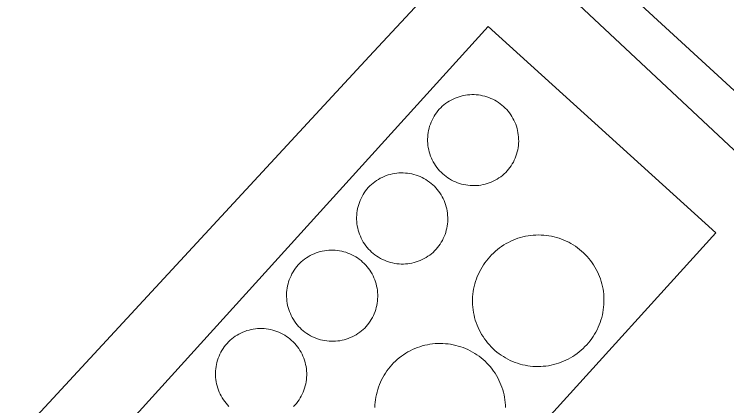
# Model space of a CAD drawing. Extents: x -679733 to -673243, y -1075091 to -1066557.
# Drawn here: x -677203.7 to -677149.3, y -1070697.8 to -1070667.9 of the extents above; entities that cross this region are included whole.
import ezdxf

# ---------------------------------------------------------------- set-up
doc = ezdxf.new("R2010")
doc.units = 0
doc.header["$LTSCALE"] = 0.68
doc.layers.add('1', color=7, linetype='Continuous', lineweight=25)
doc.layers.add('4', color=7, linetype='Continuous', lineweight=13)

msp = doc.modelspace()

# ---------------------------------------------------------------- linework, layer by layer
at = {"layer": '1'}
for points in [[(-677136.79, -1070628.32), (-677136.49, -1070628.59), (-677113.65, -1070649.89), (-677144.05, -1070682.68), (-677166.91, -1070661.26), (-677167.2, -1070661)], [(-677167.2, -1070661), (-677176.61, -1070671.11), (-677229.27, -1070728.01)]]:
    msp.add_lwpolyline(points, dxfattribs=at)
msp.add_lwpolyline([(-677142.82, -1070637.57), (-677163.57, -1070660.12), (-677143.51, -1070678.52), (-677122.68, -1070655.96)], close=True, dxfattribs=at)
at = {"layer": '4'}
for p, q in [((-677202.82, -1070707.75), (-677167.53, -1070668.82)), ((-677167.53, -1070668.82), (-677150.16, -1070684.57)), ((-677150.16, -1070684.57), (-677185.46, -1070723.48))]:
    msp.add_line(p, q, dxfattribs=at)
for points in [[(-677171.27, -1070675.15), (-677171.155, -1070675.032), (-677171.034, -1070674.919), (-677170.908, -1070674.812), (-677170.777, -1070674.71), (-677170.642, -1070674.616), (-677170.502, -1070674.528), (-677170.358, -1070674.446), (-677170.21, -1070674.371), (-677170.059, -1070674.304), (-677169.906, -1070674.243), (-677169.749, -1070674.19), (-677169.59, -1070674.145), (-677169.429, -1070674.107), (-677169.267, -1070674.076), (-677169.103, -1070674.053), (-677168.938, -1070674.039), (-677168.773, -1070674.031), (-677168.608, -1070674.032), (-677168.443, -1070674.04), (-677168.278, -1070674.057), (-677168.114, -1070674.081), (-677167.952, -1070674.112), (-677167.792, -1070674.152), (-677167.633, -1070674.198), (-677167.477, -1070674.253), (-677167.323, -1070674.314), (-677167.173, -1070674.383), (-677167.026, -1070674.459), (-677166.883, -1070674.541), (-677166.744, -1070674.631), (-677166.609, -1070674.727), (-677166.479, -1070674.829), (-677166.354, -1070674.937), (-677166.234, -1070675.051), (-677166.119, -1070675.17), (-677166.011, -1070675.295), (-677165.908, -1070675.424), (-677165.812, -1070675.559), (-677165.722, -1070675.697), (-677165.639, -1070675.84), (-677165.562, -1070675.987), (-677165.493, -1070676.137), (-677165.43, -1070676.29), (-677165.375, -1070676.446), (-677165.328, -1070676.604), (-677165.288, -1070676.765), (-677165.255, -1070676.927), (-677165.231, -1070677.09), (-677165.214, -1070677.255), (-677165.204, -1070677.42), (-677165.203, -1070677.585), (-677165.209, -1070677.75), (-677165.224, -1070677.915), (-677165.246, -1070678.079), (-677165.275, -1070678.242), (-677165.313, -1070678.403), (-677165.358, -1070678.562), (-677165.41, -1070678.719), (-677165.47, -1070678.873), (-677165.537, -1070679.024), (-677165.61, -1070679.172), (-677165.691, -1070679.316), (-677165.779, -1070679.456), (-677165.873, -1070679.592), (-677165.973, -1070679.724), (-677166.08, -1070679.85)], [(-677166.08, -1070679.85), (-677166.195, -1070679.969), (-677166.316, -1070680.082), (-677166.442, -1070680.19), (-677166.573, -1070680.291), (-677166.708, -1070680.386), (-677166.848, -1070680.475), (-677166.992, -1070680.557), (-677167.14, -1070680.632), (-677167.291, -1070680.7), (-677167.445, -1070680.76), (-677167.601, -1070680.814), (-677167.76, -1070680.86), (-677167.921, -1070680.898), (-677168.084, -1070680.929), (-677168.248, -1070680.952), (-677168.413, -1070680.967), (-677168.578, -1070680.974), (-677168.744, -1070680.974), (-677168.909, -1070680.965), (-677169.074, -1070680.949), (-677169.238, -1070680.925), (-677169.4, -1070680.894), (-677169.561, -1070680.854), (-677169.72, -1070680.808), (-677169.877, -1070680.753), (-677170.03, -1070680.692), (-677170.181, -1070680.623), (-677170.328, -1070680.547), (-677170.471, -1070680.464), (-677170.611, -1070680.375), (-677170.746, -1070680.279), (-677170.876, -1070680.177), (-677171.001, -1070680.069), (-677171.121, -1070679.955), (-677171.236, -1070679.835), (-677171.345, -1070679.71), (-677171.447, -1070679.581), (-677171.544, -1070679.446), (-677171.634, -1070679.307), (-677171.717, -1070679.164), (-677171.794, -1070679.017), (-677171.863, -1070678.867), (-677171.925, -1070678.714), (-677171.98, -1070678.557), (-677172.028, -1070678.399), (-677172.068, -1070678.238), (-677172.1, -1070678.076), (-677172.125, -1070677.912), (-677172.142, -1070677.747), (-677172.151, -1070677.582), (-677172.152, -1070677.416), (-677172.145, -1070677.251), (-677172.131, -1070677.086), (-677172.109, -1070676.922), (-677172.079, -1070676.759), (-677172.041, -1070676.598), (-677171.996, -1070676.439), (-677171.943, -1070676.282), (-677171.883, -1070676.127), (-677171.816, -1070675.976), (-677171.741, -1070675.828), (-677171.66, -1070675.684), (-677171.572, -1070675.544), (-677171.478, -1070675.408), (-677171.377, -1070675.276), (-677171.27, -1070675.15)], [(-677176.68, -1070681.12), (-677176.565, -1070681.001), (-677176.444, -1070680.888), (-677176.317, -1070680.781), (-677176.186, -1070680.68), (-677176.051, -1070680.585), (-677175.911, -1070680.497), (-677175.767, -1070680.415), (-677175.619, -1070680.341), (-677175.468, -1070680.273), (-677175.314, -1070680.213), (-677175.157, -1070680.159), (-677174.998, -1070680.114), (-677174.837, -1070680.076), (-677174.674, -1070680.046), (-677174.51, -1070680.023), (-677174.345, -1070680.008), (-677174.18, -1070680.001), (-677174.014, -1070680.002), (-677173.849, -1070680.011), (-677173.684, -1070680.027), (-677173.52, -1070680.051), (-677173.358, -1070680.083), (-677173.197, -1070680.123), (-677173.038, -1070680.17), (-677172.882, -1070680.224), (-677172.729, -1070680.286), (-677172.578, -1070680.355), (-677172.431, -1070680.431), (-677172.288, -1070680.514), (-677172.149, -1070680.604), (-677172.014, -1070680.7), (-677171.884, -1070680.803), (-677171.759, -1070680.911), (-677171.639, -1070681.025), (-677171.525, -1070681.145), (-677171.416, -1070681.27), (-677171.314, -1070681.4), (-677171.218, -1070681.535), (-677171.128, -1070681.674), (-677171.045, -1070681.817), (-677170.969, -1070681.964), (-677170.899, -1070682.115), (-677170.837, -1070682.268), (-677170.783, -1070682.424), (-677170.736, -1070682.583), (-677170.696, -1070682.744), (-677170.664, -1070682.906), (-677170.64, -1070683.07), (-677170.623, -1070683.235), (-677170.615, -1070683.4), (-677170.614, -1070683.566), (-677170.621, -1070683.731), (-677170.635, -1070683.896), (-677170.658, -1070684.06), (-677170.688, -1070684.223), (-677170.726, -1070684.384), (-677170.772, -1070684.543), (-677170.825, -1070684.7), (-677170.885, -1070684.854), (-677170.953, -1070685.005), (-677171.027, -1070685.153), (-677171.109, -1070685.297), (-677171.197, -1070685.437), (-677171.292, -1070685.573), (-677171.393, -1070685.704), (-677171.5, -1070685.83)], [(-677171.5, -1070685.83), (-677171.615, -1070685.949), (-677171.736, -1070686.063), (-677171.862, -1070686.17), (-677171.993, -1070686.272), (-677172.129, -1070686.367), (-677172.269, -1070686.456), (-677172.413, -1070686.537), (-677172.561, -1070686.612), (-677172.712, -1070686.68), (-677172.866, -1070686.741), (-677173.023, -1070686.795), (-677173.183, -1070686.84), (-677173.344, -1070686.879), (-677173.507, -1070686.909), (-677173.671, -1070686.932), (-677173.836, -1070686.947), (-677174.002, -1070686.954), (-677174.168, -1070686.954), (-677174.333, -1070686.945), (-677174.498, -1070686.929), (-677174.662, -1070686.905), (-677174.825, -1070686.873), (-677174.986, -1070686.833), (-677175.145, -1070686.786), (-677175.301, -1070686.732), (-677175.455, -1070686.67), (-677175.606, -1070686.601), (-677175.753, -1070686.525), (-677175.896, -1070686.441), (-677176.036, -1070686.352), (-677176.171, -1070686.255), (-677176.301, -1070686.153), (-677176.426, -1070686.044), (-677176.546, -1070685.93), (-677176.661, -1070685.81), (-677176.769, -1070685.685), (-677176.872, -1070685.555), (-677176.968, -1070685.42), (-677177.058, -1070685.28), (-677177.141, -1070685.137), (-677177.217, -1070684.99), (-677177.286, -1070684.839), (-677177.348, -1070684.685), (-677177.403, -1070684.529), (-677177.45, -1070684.37), (-677177.49, -1070684.209), (-677177.521, -1070684.046), (-677177.546, -1070683.882), (-677177.562, -1070683.717), (-677177.57, -1070683.552), (-677177.571, -1070683.386), (-677177.564, -1070683.22), (-677177.549, -1070683.055), (-677177.526, -1070682.891), (-677177.496, -1070682.728), (-677177.457, -1070682.567), (-677177.412, -1070682.407), (-677177.358, -1070682.25), (-677177.298, -1070682.096), (-677177.23, -1070681.945), (-677177.155, -1070681.797), (-677177.073, -1070681.653), (-677176.984, -1070681.513), (-677176.889, -1070681.377), (-677176.788, -1070681.246), (-677176.68, -1070681.12)], [(-677160.01, -1070693.11), (-677159.878, -1070692.961), (-677159.752, -1070692.806), (-677159.632, -1070692.647), (-677159.519, -1070692.483), (-677159.412, -1070692.314), (-677159.312, -1070692.142), (-677159.219, -1070691.965), (-677159.134, -1070691.785), (-677159.055, -1070691.602), (-677158.984, -1070691.416), (-677158.92, -1070691.227), (-677158.864, -1070691.036), (-677158.816, -1070690.842), (-677158.775, -1070690.647), (-677158.743, -1070690.45), (-677158.718, -1070690.253), (-677158.701, -1070690.054), (-677158.692, -1070689.855), (-677158.691, -1070689.655), (-677158.698, -1070689.456), (-677158.712, -1070689.257), (-677158.735, -1070689.059), (-677158.766, -1070688.862), (-677158.804, -1070688.667), (-677158.851, -1070688.473), (-677158.905, -1070688.281), (-677158.966, -1070688.091), (-677159.035, -1070687.904), (-677159.112, -1070687.72), (-677159.196, -1070687.539), (-677159.287, -1070687.362), (-677159.385, -1070687.188), (-677159.49, -1070687.019), (-677159.601, -1070686.854), (-677159.719, -1070686.693), (-677159.844, -1070686.537), (-677159.974, -1070686.387), (-677160.111, -1070686.241), (-677160.253, -1070686.101), (-677160.4, -1070685.967), (-677160.553, -1070685.839), (-677160.711, -1070685.718), (-677160.874, -1070685.602), (-677161.041, -1070685.493), (-677161.212, -1070685.391), (-677161.387, -1070685.296), (-677161.566, -1070685.208), (-677161.748, -1070685.127), (-677161.934, -1070685.054), (-677162.122, -1070684.988), (-677162.312, -1070684.929), (-677162.505, -1070684.878), (-677162.7, -1070684.835), (-677162.896, -1070684.8), (-677163.093, -1070684.772), (-677163.292, -1070684.753), (-677163.491, -1070684.741), (-677163.69, -1070684.738), (-677163.889, -1070684.742), (-677164.088, -1070684.754), (-677164.287, -1070684.775), (-677164.484, -1070684.803), (-677164.68, -1070684.839), (-677164.875, -1070684.883), (-677165.067, -1070684.934), (-677165.258, -1070684.993), (-677165.446, -1070685.06), (-677165.631, -1070685.134), (-677165.813, -1070685.216), (-677165.991, -1070685.304), (-677166.166, -1070685.4), (-677166.337, -1070685.503), (-677166.503, -1070685.612), (-677166.666, -1070685.728), (-677166.823, -1070685.851), (-677166.975, -1070685.979), (-677167.122, -1070686.114), (-677167.264, -1070686.254), (-677167.4, -1070686.4)], [(-677182.03, -1070687.02), (-677181.915, -1070686.901), (-677181.794, -1070686.788), (-677181.668, -1070686.68), (-677181.537, -1070686.579), (-677181.402, -1070686.484), (-677181.262, -1070686.395), (-677181.118, -1070686.313), (-677180.97, -1070686.238), (-677180.819, -1070686.17), (-677180.665, -1070686.11), (-677180.509, -1070686.056), (-677180.35, -1070686.01), (-677180.189, -1070685.972), (-677180.026, -1070685.941), (-677179.862, -1070685.918), (-677179.697, -1070685.903), (-677179.532, -1070685.896), (-677179.366, -1070685.896), (-677179.201, -1070685.905), (-677179.036, -1070685.921), (-677178.872, -1070685.945), (-677178.71, -1070685.976), (-677178.549, -1070686.016), (-677178.39, -1070686.062), (-677178.233, -1070686.117), (-677178.08, -1070686.178), (-677177.929, -1070686.247), (-677177.782, -1070686.323), (-677177.639, -1070686.406), (-677177.499, -1070686.495), (-677177.364, -1070686.591), (-677177.234, -1070686.693), (-677177.109, -1070686.801), (-677176.989, -1070686.915), (-677176.874, -1070687.035), (-677176.765, -1070687.16), (-677176.663, -1070687.289), (-677176.566, -1070687.424), (-677176.476, -1070687.563), (-677176.393, -1070687.706), (-677176.316, -1070687.853), (-677176.247, -1070688.003), (-677176.185, -1070688.156), (-677176.13, -1070688.313), (-677176.082, -1070688.471), (-677176.042, -1070688.632), (-677176.01, -1070688.794), (-677175.985, -1070688.958), (-677175.968, -1070689.123), (-677175.959, -1070689.288), (-677175.958, -1070689.454), (-677175.965, -1070689.619), (-677175.979, -1070689.784), (-677176.001, -1070689.948), (-677176.031, -1070690.111), (-677176.069, -1070690.272), (-677176.114, -1070690.431), (-677176.167, -1070690.588), (-677176.227, -1070690.743), (-677176.294, -1070690.894), (-677176.369, -1070691.042), (-677176.45, -1070691.186), (-677176.538, -1070691.326), (-677176.632, -1070691.462), (-677176.733, -1070691.594), (-677176.84, -1070691.72)], [(-677167.4, -1070686.4), (-677167.532, -1070686.549), (-677167.659, -1070686.704), (-677167.779, -1070686.863), (-677167.892, -1070687.027), (-677167.999, -1070687.196), (-677168.1, -1070687.368), (-677168.193, -1070687.545), (-677168.279, -1070687.725), (-677168.358, -1070687.908), (-677168.429, -1070688.094), (-677168.493, -1070688.283), (-677168.549, -1070688.475), (-677168.598, -1070688.668), (-677168.638, -1070688.864), (-677168.671, -1070689.06), (-677168.696, -1070689.258), (-677168.714, -1070689.457), (-677168.723, -1070689.656), (-677168.724, -1070689.856), (-677168.717, -1070690.055), (-677168.702, -1070690.254), (-677168.68, -1070690.453), (-677168.649, -1070690.65), (-677168.611, -1070690.846), (-677168.564, -1070691.04), (-677168.511, -1070691.232), (-677168.449, -1070691.422), (-677168.38, -1070691.609), (-677168.303, -1070691.793), (-677168.219, -1070691.974), (-677168.128, -1070692.152), (-677168.03, -1070692.325), (-677167.925, -1070692.495), (-677167.814, -1070692.661), (-677167.696, -1070692.821), (-677167.571, -1070692.977), (-677167.44, -1070693.128), (-677167.304, -1070693.274), (-677167.162, -1070693.414), (-677167.014, -1070693.548), (-677166.861, -1070693.676), (-677166.703, -1070693.798), (-677166.54, -1070693.913), (-677166.373, -1070694.022), (-677166.202, -1070694.124), (-677166.026, -1070694.219), (-677165.847, -1070694.308), (-677165.665, -1070694.388), (-677165.479, -1070694.462), (-677165.291, -1070694.528), (-677165.1, -1070694.586), (-677164.907, -1070694.637), (-677164.713, -1070694.68), (-677164.516, -1070694.716), (-677164.318, -1070694.743), (-677164.12, -1070694.762), (-677163.921, -1070694.774), (-677163.721, -1070694.777), (-677163.522, -1070694.773), (-677163.323, -1070694.76), (-677163.124, -1070694.74), (-677162.927, -1070694.712), (-677162.73, -1070694.675), (-677162.536, -1070694.631), (-677162.343, -1070694.58), (-677162.153, -1070694.52), (-677161.965, -1070694.453), (-677161.779, -1070694.379), (-677161.597, -1070694.297), (-677161.419, -1070694.208), (-677161.244, -1070694.112), (-677161.073, -1070694.009), (-677160.906, -1070693.899), (-677160.744, -1070693.783), (-677160.587, -1070693.661), (-677160.434, -1070693.532), (-677160.287, -1070693.397), (-677160.146, -1070693.256), (-677160.01, -1070693.11)], [(-677176.84, -1070691.72), (-677176.955, -1070691.839), (-677177.076, -1070691.953), (-677177.202, -1070692.061), (-677177.333, -1070692.163), (-677177.468, -1070692.258), (-677177.608, -1070692.347), (-677177.752, -1070692.429), (-677177.9, -1070692.504), (-677178.051, -1070692.573), (-677178.205, -1070692.634), (-677178.362, -1070692.687), (-677178.521, -1070692.733), (-677178.682, -1070692.772), (-677178.845, -1070692.803), (-677179.009, -1070692.826), (-677179.174, -1070692.841), (-677179.34, -1070692.849), (-677179.505, -1070692.849), (-677179.671, -1070692.84), (-677179.836, -1070692.824), (-677180, -1070692.801), (-677180.163, -1070692.769), (-677180.324, -1070692.73), (-677180.483, -1070692.683), (-677180.639, -1070692.629), (-677180.793, -1070692.567), (-677180.944, -1070692.499), (-677181.092, -1070692.423), (-677181.235, -1070692.34), (-677181.375, -1070692.25), (-677181.51, -1070692.154), (-677181.64, -1070692.052), (-677181.766, -1070691.944), (-677181.886, -1070691.83), (-677182.001, -1070691.71), (-677182.11, -1070691.585), (-677182.212, -1070691.455), (-677182.309, -1070691.32), (-677182.399, -1070691.181), (-677182.482, -1070691.038), (-677182.559, -1070690.891), (-677182.628, -1070690.74), (-677182.691, -1070690.587), (-677182.746, -1070690.43), (-677182.793, -1070690.271), (-677182.833, -1070690.11), (-677182.865, -1070689.948), (-677182.89, -1070689.784), (-677182.906, -1070689.619), (-677182.915, -1070689.453), (-677182.916, -1070689.288), (-677182.909, -1070689.122), (-677182.895, -1070688.957), (-677182.872, -1070688.793), (-677182.842, -1070688.63), (-677182.804, -1070688.468), (-677182.759, -1070688.309), (-677182.706, -1070688.152), (-677182.646, -1070687.998), (-677182.578, -1070687.846), (-677182.503, -1070687.698), (-677182.422, -1070687.554), (-677182.333, -1070687.414), (-677182.238, -1070687.278), (-677182.137, -1070687.146), (-677182.03, -1070687.02)], [(-677187.46, -1070693.01), (-677187.345, -1070692.89), (-677187.224, -1070692.776), (-677187.099, -1070692.668), (-677186.968, -1070692.566), (-677186.832, -1070692.47), (-677186.692, -1070692.381), (-677186.548, -1070692.298), (-677186.401, -1070692.223), (-677186.249, -1070692.154), (-677186.095, -1070692.093), (-677185.938, -1070692.039), (-677185.779, -1070691.992), (-677185.617, -1070691.953), (-677185.454, -1070691.922), (-677185.29, -1070691.899), (-677185.125, -1070691.883), (-677184.959, -1070691.876), (-677184.793, -1070691.876), (-677184.627, -1070691.884), (-677184.462, -1070691.9), (-677184.298, -1070691.923), (-677184.135, -1070691.955), (-677183.973, -1070691.994), (-677183.814, -1070692.041), (-677183.657, -1070692.095), (-677183.503, -1070692.157), (-677183.352, -1070692.225), (-677183.204, -1070692.301), (-677183.061, -1070692.384), (-677182.921, -1070692.474), (-677182.786, -1070692.57), (-677182.655, -1070692.672), (-677182.529, -1070692.781), (-677182.409, -1070692.895), (-677182.294, -1070693.015), (-677182.185, -1070693.14), (-677182.082, -1070693.27), (-677181.985, -1070693.405), (-677181.895, -1070693.545), (-677181.812, -1070693.688), (-677181.735, -1070693.835), (-677181.666, -1070693.986), (-677181.604, -1070694.14), (-677181.549, -1070694.297), (-677181.501, -1070694.456), (-677181.462, -1070694.617), (-677181.429, -1070694.78), (-677181.405, -1070694.944), (-677181.388, -1070695.109), (-677181.38, -1070695.275), (-677181.379, -1070695.441), (-677181.386, -1070695.607), (-677181.401, -1070695.772), (-677181.423, -1070695.936), (-677181.454, -1070696.1), (-677181.492, -1070696.261), (-677181.538, -1070696.421), (-677181.591, -1070696.578), (-677181.652, -1070696.732), (-677181.72, -1070696.884), (-677181.795, -1070697.032), (-677181.877, -1070697.176), (-677181.965, -1070697.317), (-677182.061, -1070697.452), (-677182.162, -1070697.584), (-677182.27, -1070697.71)], [(-677187.311, -1070697.815), (-677187.426, -1070697.695), (-677187.535, -1070697.57), (-677187.637, -1070697.441), (-677187.734, -1070697.306), (-677187.824, -1070697.167), (-677187.907, -1070697.024), (-677187.984, -1070696.877), (-677188.053, -1070696.727), (-677188.115, -1070696.574), (-677188.17, -1070696.417), (-677188.218, -1070696.259), (-677188.258, -1070696.098), (-677188.29, -1070695.936), (-677188.315, -1070695.772), (-677188.332, -1070695.607), (-677188.341, -1070695.442), (-677188.342, -1070695.276), (-677188.335, -1070695.111), (-677188.321, -1070694.946), (-677188.299, -1070694.782), (-677188.269, -1070694.619), (-677188.231, -1070694.458), (-677188.186, -1070694.299), (-677188.133, -1070694.142), (-677188.073, -1070693.987), (-677188.006, -1070693.836), (-677187.931, -1070693.688), (-677187.85, -1070693.544), (-677187.762, -1070693.404), (-677187.668, -1070693.268), (-677187.567, -1070693.136), (-677187.46, -1070693.01)], [(-677174.89, -1070694.65), (-677174.754, -1070694.506), (-677174.612, -1070694.367), (-677174.464, -1070694.234), (-677174.312, -1070694.108), (-677174.154, -1070693.987), (-677173.992, -1070693.872), (-677173.825, -1070693.765), (-677173.655, -1070693.663), (-677173.48, -1070693.569), (-677173.302, -1070693.482), (-677173.12, -1070693.402), (-677172.936, -1070693.329), (-677172.749, -1070693.263), (-677172.559, -1070693.205), (-677172.367, -1070693.155), (-677172.173, -1070693.112), (-677171.978, -1070693.077), (-677171.781, -1070693.05), (-677171.584, -1070693.031), (-677171.386, -1070693.019), (-677171.187, -1070693.016), (-677170.989, -1070693.02), (-677170.791, -1070693.032), (-677170.593, -1070693.052), (-677170.397, -1070693.08), (-677170.202, -1070693.115), (-677170.008, -1070693.159), (-677169.816, -1070693.21), (-677169.627, -1070693.268), (-677169.44, -1070693.334), (-677169.255, -1070693.408), (-677169.074, -1070693.488), (-677168.896, -1070693.576), (-677168.722, -1070693.671), (-677168.551, -1070693.773), (-677168.385, -1070693.881), (-677168.223, -1070693.996), (-677168.066, -1070694.117), (-677167.914, -1070694.244), (-677167.767, -1070694.378), (-677167.625, -1070694.517), (-677167.489, -1070694.661), (-677167.359, -1070694.811), (-677167.235, -1070694.966), (-677167.117, -1070695.126), (-677167.006, -1070695.29), (-677166.901, -1070695.458), (-677166.803, -1070695.631), (-677166.712, -1070695.807), (-677166.628, -1070695.987), (-677166.552, -1070696.17), (-677166.482, -1070696.356), (-677166.42, -1070696.544), (-677166.366, -1070696.735), (-677166.319, -1070696.928), (-677166.28, -1070697.122), (-677166.248, -1070697.318), (-677166.225, -1070697.515), (-677166.209, -1070697.713), (-677166.201, -1070697.911)], [(-677176.179, -1070697.9), (-677176.171, -1070697.702), (-677176.155, -1070697.504), (-677176.132, -1070697.307), (-677176.1, -1070697.111), (-677176.061, -1070696.917), (-677176.014, -1070696.724), (-677175.96, -1070696.533), (-677175.898, -1070696.344), (-677175.828, -1070696.159), (-677175.751, -1070695.976), (-677175.667, -1070695.796), (-677175.576, -1070695.62), (-677175.478, -1070695.447), (-677175.373, -1070695.279), (-677175.262, -1070695.114), (-677175.144, -1070694.955), (-677175.02, -1070694.8), (-677174.89, -1070694.65)], [(-677182.27, -1070697.71), (-677182.385, -1070697.829)]]:
    msp.add_lwpolyline(points, dxfattribs=at)

doc.saveas('drawing.dxf')
